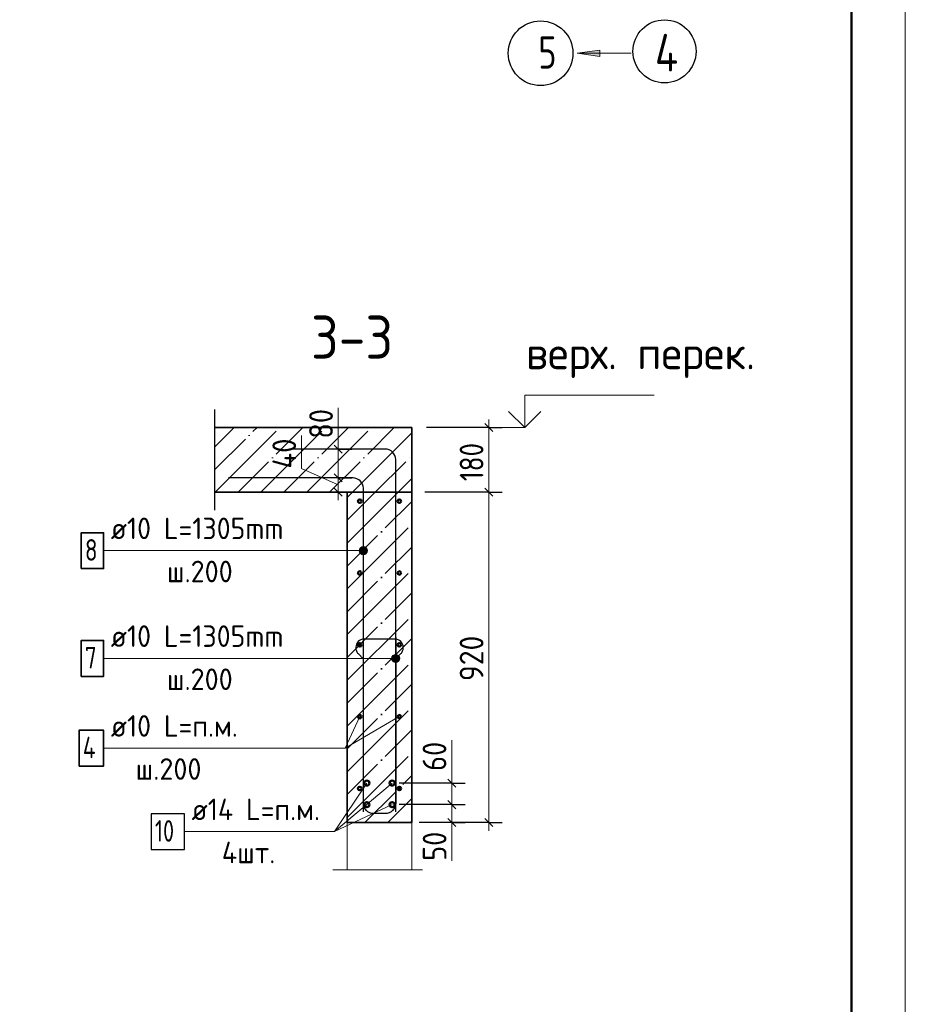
# Model space of a CAD drawing. Header units: millimetres. Extents: x -49773 to 2322955, y -3321 to 58485.
# Tile 351 of 580: x 1317849 to 1326062, y 29623 to 38760. Entities that reach past the tile are written whole.
import ezdxf

# ---------------------------------------------------------------- set-up
doc = ezdxf.new("R2010")
doc.units = ezdxf.units.MM
doc.linetypes.add('______11', pattern=[500, 400, -50, 0, -50])
doc.linetypes.add('______5', pattern=[1100, 800, -100, 100, -100])
for name, color, linetype, lineweight in [('Standard', 7, 'Continuous', 25), ('Арм.стержн. Арматура края', 96, 'Continuous', 35), ('Арм.стержн. вертикальными 1', 22, 'Continuous', 35), ('Арм.стержн. Доп. арматура', 180, 'Continuous', 35), ('Арм.стержн.горизонт. 1', 180, 'Continuous', 35), ('Высотная отметки_ общее', 7, 'Continuous', 13), ('Перекрытие_ общее', 7, 'Continuous', 35), ('Размерная линия_ общее', 7, 'Continuous', 13), ('Стена_ общее', 7, 'Continuous', 35)]:
    doc.layers.add(name, color=color, linetype=linetype, lineweight=lineweight)
doc.layers.add('Арм.стержн.Стяжки', color=7, linetype='Continuous', lineweight=35, true_color=0x501e0f)
doc.layers.add('Осевая линия_ общее', color=7, linetype='______5', lineweight=13, true_color=0xa0a0a0)
doc.styles.add('ISOCPEUR', font='txt')

msp = doc.modelspace()

# ---------------------------------------------------------------- hatches: boundary and pattern name
at = {"layer": 'Standard', "linetype": 'Continuous', "lineweight": 13, "transparency": 33554687}
msp.add_hatch(color=7, dxfattribs=at).paths.add_polyline_path([(1323229.7, 38419.1), (1323019.7, 38449.1), (1323229.7, 38479.1)])
at = {"layer": 'Арм.стержн. вертикальными 1', "linetype": 'Continuous', "lineweight": 13, "transparency": 33554687}
for points in [[(1321003.8, 33814.3), (1321003.8, 33851.8), (1320998.6, 33833.1)], [(1321003.8, 33851.8), (1321017.3, 33800.8), (1321017.3, 33865.3)], [(1321003.8, 33851.8), (1321003.8, 33814.3), (1321017.3, 33800.8)], [(1321017.3, 33865.3), (1321036.1, 33795.6), (1321036.1, 33870.6)], [(1321017.3, 33865.3), (1321017.3, 33800.8), (1321036.1, 33795.6)], [(1321036.1, 33870.6), (1321036.1, 33795.6), (1321054.8, 33800.8)], [(1321036.1, 33870.6), (1321054.8, 33800.8), (1321054.8, 33865.3)], [(1321054.8, 33865.3), (1321054.8, 33800.8), (1321068.3, 33814.3)], [(1321054.8, 33865.3), (1321068.3, 33814.3), (1321068.3, 33851.8)], [(1321068.3, 33851.8), (1321068.3, 33814.3), (1321073.6, 33833.1)], [(1321303.8, 32814.3), (1321303.8, 32851.8), (1321298.6, 32833.1)], [(1321303.8, 32851.8), (1321317.3, 32800.8), (1321317.3, 32865.3)], [(1321303.8, 32851.8), (1321303.8, 32814.3), (1321317.3, 32800.8)], [(1321317.3, 32865.3), (1321336.1, 32795.6), (1321336.1, 32870.6)], [(1321317.3, 32865.3), (1321317.3, 32800.8), (1321336.1, 32795.6)], [(1321336.1, 32870.6), (1321336.1, 32795.6), (1321354.8, 32800.8)], [(1321336.1, 32870.6), (1321354.8, 32800.8), (1321354.8, 32865.3)], [(1321354.8, 32865.3), (1321354.8, 32800.8), (1321368.3, 32814.3)], [(1321354.8, 32865.3), (1321368.3, 32814.3), (1321368.3, 32851.8)], [(1321368.3, 32851.8), (1321368.3, 32814.3), (1321373.6, 32833.1)]]:
    msp.add_hatch(color=7, dxfattribs=at).paths.add_polyline_path(points)

# ---------------------------------------------------------------- linework, layer by layer
at = {"layer": 'Standard', "color": 7, "linetype": 'Continuous', "lineweight": 13, "transparency": 33554687}
for p, q in [((1323019.7, 38449.1), (1323229.7, 38479.1)), ((1323229.7, 38479.1), (1323229.7, 38419.1)), ((1323519.7, 38449.1), (1323019.7, 38449.1)), ((1323019.7, 38449.1), (1323019.7, 38449.1)), ((1323019.7, 38449.1), (1323019.7, 38449.1)), ((1323019.7, 38449.1), (1323019.7, 38449.1)), ((1323229.7, 38419.1), (1323019.7, 38449.1)), ((1323229.7, 38449.1), (1323244.7, 38449.1)), ((1320867.4, 31999.7), (1321369.4, 32292.5)), ((1320752.7, 30870), (1321586.1, 30870))]:
    msp.add_line(p, q, dxfattribs=at)
at = {"layer": 'Standard', "color": 7, "linetype": 'Continuous', "lineweight": 25, "transparency": 33554687}
msp.add_line((1319659.2, 34209.1), (1319659.2, 35142.5), dxfattribs=at)
at = {"layer": 'Standard', "color": 253, "linetype": '______11', "lineweight": 13, "true_color": 0xababab, "transparency": 33554687}
for p, q in [((1319659.2, 34585), (1320050, 34975.8)), ((1319874.2, 34375.8), (1320474.3, 34975.8)), ((1320298.5, 34375.8), (1320898.5, 34975.8)), ((1320722.8, 34375.8), (1321322.8, 34975.8)), ((1321147, 34375.8), (1321486.1, 34714.8))]:
    msp.add_line(p, q, dxfattribs=at)
at = {"layer": 'Standard', "color": 253, "linetype": '______5', "lineweight": 13, "true_color": 0xababab, "transparency": 33554687}
for p, q in [((1319659.2, 34797.2), (1319837.9, 34975.8)), ((1319662.1, 34375.8), (1320262.1, 34975.8)), ((1320086.4, 34375.8), (1320686.4, 34975.8)), ((1320510.7, 34375.8), (1321110.7, 34975.8)), ((1320934.9, 34375.8), (1321486.1, 34927)), ((1321359.2, 34375.8), (1321486.1, 34502.7))]:
    msp.add_line(p, q, dxfattribs=at)
at = {"layer": 'Standard', "color": 7, "linetype": 'Continuous', "lineweight": 35, "transparency": 33554687}
for p, q in [((1321486.1, 34975.8), (1319659.2, 34975.8)), ((1321486.1, 34375.8), (1321486.1, 34975.8)), ((1319659.2, 34375.8), (1320886.1, 34375.8)), ((1320886.1, 34375.8), (1320886.1, 31309.1)), ((1321486.1, 31309.1), (1321486.1, 34375.8)), ((1320886.1, 31309.1), (1321486.1, 31309.1))]:
    msp.add_line(p, q, dxfattribs=at)
at = {"layer": 'Standard', "color": 253, "linetype": '______11', "lineweight": 35, "true_color": 0xababab, "transparency": 33554687}
for p, q in [((1320886.1, 34114.8), (1321147, 34375.8)), ((1320886.1, 33690.5), (1321486.1, 34290.6)), ((1320886.1, 33266.3), (1321486.1, 33866.3)), ((1320886.1, 32842), (1321486.1, 33442)), ((1320886.1, 32417.8), (1321486.1, 33017.8)), ((1320886.1, 31993.5), (1321486.1, 32593.5)), ((1320886.1, 31569.2), (1321486.1, 32169.2)), ((1321050.2, 31309.1), (1321486.1, 31745)), ((1321474.5, 31309.1), (1321486.1, 31320.7))]:
    msp.add_line(p, q, dxfattribs=at)
at = {"layer": 'Standard', "color": 253, "linetype": '______5', "lineweight": 35, "true_color": 0xababab, "transparency": 33554687}
for p, q in [((1320886.1, 33902.7), (1321359.2, 34375.8)), ((1320886.1, 34327), (1320934.9, 34375.8)), ((1320886.1, 33478.4), (1321486.1, 34078.4)), ((1320886.1, 33054.2), (1321486.1, 33654.2)), ((1320886.1, 32629.9), (1321486.1, 33229.9)), ((1320886.1, 32205.6), (1321486.1, 32805.6)), ((1320886.1, 31781.4), (1321486.1, 32381.4)), ((1320886.1, 31357.1), (1321486.1, 31957.1)), ((1321262.4, 31309.1), (1321486.1, 31532.8))]:
    msp.add_line(p, q, dxfattribs=at)
at = {"layer": 'Standard', "color": 7, "linetype": 'Continuous', "lineweight": 13, "transparency": 33554687}
msp.add_lwpolyline([(1284061.9, -3321.3), (1326061.9, -3321.3), (1326061.9, 56078.7), (1284061.9, 56078.7), (1284061.9, -3321.3)], close=True, dxfattribs=at)
at = {"layer": 'Standard', "color": 7, "linetype": 'Continuous', "lineweight": 50, "transparency": 33554687}
msp.add_lwpolyline([(1286061.9, 55578.7), (1325561.9, 55578.7), (1325561.9, -2821.3), (1286061.9, -2821.3), (1286061.9, 55578.7)], close=True, dxfattribs=at)
at = {"layer": 'Standard', "color": 7, "linetype": 'Continuous', "lineweight": 13, "transparency": 33554687}
msp.add_lwpolyline([(1320886.1, 31309.1), (1321486.1, 31309.1), (1321486.1, 30870), (1320886.1, 30870), (1320886.1, 31309.1)], dxfattribs=at)
at = {"layer": 'Standard', "color": 7, "linetype": 'Continuous', "lineweight": 25, "transparency": 33554687}
msp.add_circle((1322679.7, 38449.1), 300, dxfattribs=at)
at = {"layer": 'Арм.стержн. Арматура края', "color": 4, "linetype": 'Continuous', "lineweight": 25, "transparency": 33554687}
msp.add_lwpolyline([(1321336.1, 33025.8), (1321336.1, 31488.1), (1321333.6, 31470.4), (1321327.6, 31452.2), (1321318.2, 31435.5), (1321306.8, 31421.8), (1321293.1, 31410.3), (1321276.3, 31400.9), (1321258.1, 31394.9), (1321240.4, 31392.5), (1321131.7, 31392.5), (1321114, 31394.9), (1321095.8, 31400.9), (1321079.1, 31410.3), (1321065.4, 31421.8), (1321053.9, 31435.5), (1321044.5, 31452.2), (1321038.5, 31470.4), (1321036.1, 31488.1), (1321036.1, 33025.8)], dxfattribs=at)
at = {"layer": 'Арм.стержн. вертикальными 1', "color": 7, "linetype": 'Continuous', "lineweight": 13, "transparency": 33554687}
for p, q in [((1318627.4, 33833.1), (1320580.8, 33833.1)), ((1320580.8, 33833.1), (1321036.1, 33833.1)), ((1320998.6, 33833.1), (1320998.6, 33833.1)), ((1321036.1, 33870.6), (1321036.1, 33870.6)), ((1321073.6, 33833.1), (1321073.6, 33833.1)), ((1321036.1, 33795.6), (1321036.1, 33795.6)), ((1318627.4, 32833.1), (1320580.8, 32833.1)), ((1320580.8, 32833.1), (1321336.1, 32833.1)), ((1321298.6, 32833.1), (1321298.6, 32833.1)), ((1321336.1, 32870.6), (1321336.1, 32870.6)), ((1321373.6, 32833.1), (1321373.6, 32833.1)), ((1321336.1, 32795.6), (1321336.1, 32795.6))]:
    msp.add_line(p, q, dxfattribs=at)
at = {"layer": 'Арм.стержн. вертикальными 1', "color": 4, "linetype": 'Continuous', "lineweight": 25, "transparency": 33554687}
for points in [[(1321336.1, 31409.1), (1321336.1, 34680.2), (1321333.6, 34697.9), (1321327.6, 34716.1), (1321318.2, 34732.8), (1321306.8, 34746.5), (1321293.1, 34758), (1321276.3, 34767.3), (1321258.1, 34773.4), (1321240.4, 34775.8), (1320352.7, 34775.8)], [(1321036.1, 31409.1), (1321036.1, 34413.5), (1321033.6, 34431.2), (1321027.6, 34449.4), (1321018.2, 34466.1), (1321006.8, 34479.9), (1320993.1, 34491.3), (1320976.3, 34500.7), (1320958.1, 34506.7), (1320940.4, 34509.1), (1319786.1, 34509.1)]]:
    msp.add_lwpolyline(points, dxfattribs=at)
at = {"layer": 'Арм.стержн. вертикальными 1', "color": 7, "linetype": 'Continuous', "lineweight": 35, "transparency": 33554687}
for points in [[(1318420.8, 33666.4), (1318627.4, 33666.4), (1318627.4, 33999.7), (1318420.8, 33999.7), (1318420.8, 33666.4)], [(1318420.8, 32666.4), (1318627.4, 32666.4), (1318627.4, 32999.7), (1318420.8, 32999.7), (1318420.8, 32666.4)]]:
    msp.add_lwpolyline(points, dxfattribs=at)
at = {"layer": 'Арм.стержн. вертикальными 1', "color": 7, "linetype": 'Continuous', "lineweight": 13, "transparency": 33554687}
for centre in [(1321036.1, 33833.1), (1321336.1, 32833.1)]:
    msp.add_circle(centre, 37.5, dxfattribs=at)
at = {"layer": 'Арм.стержн. Доп. арматура', "color": 7, "linetype": 'Continuous', "lineweight": 13, "transparency": 33554687}
for p, q in [((1320769.9, 31225.3), (1321302.7, 31675.8)), ((1320769.9, 31225.3), (1321069.4, 31675.8)), ((1320769.9, 31225.3), (1321302.7, 31475.8)), ((1320769.9, 31225.3), (1321069.4, 31475.8)), ((1319376.6, 31225.3), (1320769.9, 31225.3)), ((1319376.6, 31225.3), (1320769.9, 31225.3))]:
    msp.add_line(p, q, dxfattribs=at)
at = {"layer": 'Арм.стержн. Доп. арматура', "color": 7, "linetype": 'Continuous', "lineweight": 25, "transparency": 33554687}
msp.add_lwpolyline([(1319069.9, 31058.6), (1319376.6, 31058.6), (1319376.6, 31392), (1319069.9, 31392), (1319069.9, 31058.6)], dxfattribs=at)
msp.add_lwpolyline([(1319069.9, 31058.6), (1319376.6, 31058.6), (1319376.6, 31392), (1319069.9, 31392), (1319069.9, 31058.6)], dxfattribs=at)
msp.add_lwpolyline([(1319069.9, 31058.6), (1319376.6, 31058.6), (1319376.6, 31392), (1319069.9, 31392), (1319069.9, 31058.6)], dxfattribs=at)
msp.add_lwpolyline([(1319069.9, 31058.6), (1319376.6, 31058.6), (1319376.6, 31392), (1319069.9, 31392), (1319069.9, 31058.6)], dxfattribs=at)
at = {"layer": 'Арм.стержн. Доп. арматура', "color": 211, "linetype": 'Continuous', "lineweight": 50, "true_color": 0xff54ff, "transparency": 33554687}
for centre in [(1321069.4, 31675.8), (1321302.7, 31675.8), (1321069.4, 31475.8), (1321302.7, 31475.8)]:
    msp.add_circle(centre, 23.3, dxfattribs=at)
at = {"layer": 'Арм.стержн.горизонт. 1', "color": 7, "linetype": 'Continuous', "lineweight": 13, "transparency": 33554687}
for p, q in [((1320867.4, 31999.7), (1321002.7, 32292.5)), ((1318627.4, 31999.7), (1320867.4, 31999.7))]:
    msp.add_line(p, q, dxfattribs=at)
at = {"layer": 'Арм.стержн.горизонт. 1', "color": 7, "linetype": 'Continuous', "lineweight": 35, "transparency": 33554687}
msp.add_lwpolyline([(1318400.8, 31833.1), (1318627.4, 31833.1), (1318627.4, 32166.4), (1318400.8, 32166.4), (1318400.8, 31833.1)], dxfattribs=at)
at = {"layer": 'Арм.стержн.горизонт. 1', "color": 4, "linetype": 'Continuous', "lineweight": 50, "transparency": 33554687}
for centre in [(1321002.7, 34292.5), (1321369.4, 34292.5), (1321002.7, 33625.8), (1321369.4, 33625.8), (1321002.7, 32959.2), (1321369.4, 32959.2), (1321002.7, 32292.5), (1321369.4, 32292.5), (1321002.7, 31625.8), (1321369.4, 31625.8)]:
    msp.add_circle(centre, 16.7, dxfattribs=at)
at = {"layer": 'Арм.стержн.Стяжки', "color": 40, "linetype": 'Continuous', "lineweight": 25, "transparency": 33554687}
msp.add_lwpolyline([(1321333.5, 32826.7), (1321383.9, 32877.1), (1321388.8, 32882.7), (1321393.1, 32888.8), (1321396.9, 32895.2), (1321400.1, 32901.9), (1321402.6, 32908.8), (1321404.4, 32916), (1321405.6, 32923.4), (1321406.2, 32930.7), (1321406.2, 32936), (1321404.2, 32950.1), (1321399.4, 32964.7), (1321391.9, 32978.1), (1321382.7, 32989.1), (1321371.8, 32998.2), (1321358.4, 33005.7), (1321343.8, 33010.5), (1321329.6, 33012.5), (1321042.7, 33012.5), (1321028.5, 33010.5), (1321013.9, 33005.7), (1321000.5, 32998.2), (1320989.6, 32989.1), (1320980.4, 32978.1), (1320972.9, 32964.7), (1320968.1, 32950.1), (1320966.2, 32936), (1320966.2, 32930.7), (1320966.7, 32923.4), (1320967.9, 32916), (1320969.7, 32908.8), (1320972.2, 32901.9), (1320975.4, 32895.2), (1320979.2, 32888.8), (1320983.5, 32882.7), (1320988.3, 32877.1), (1321038.8, 32826.7)], dxfattribs=at)
at = {"layer": 'Высотная отметки_ общее', "color": 7, "linetype": 'Continuous', "lineweight": 13, "transparency": 33554687}
for p, q in [((1322533.3, 34975.8), (1322533.3, 35275.8)), ((1322533.3, 35275.8), (1323733.3, 35275.8)), ((1322533.3, 34975.8), (1322383.3, 35125.8)), ((1322533.3, 34975.8), (1322683.3, 35125.8)), ((1322533.3, 34975.8), (1322312.8, 34975.8)), ((1322533.3, 34975.8), (1322533.3, 34975.8)), ((1322533.3, 34975.8), (1322533.3, 34975.8)), ((1322533.3, 34975.8), (1322533.3, 34975.8)), ((1322533.3, 34975.8), (1322533.3, 34975.8))]:
    msp.add_line(p, q, dxfattribs=at)
at = {"layer": 'Осевая линия_ общее', "color": 7, "linetype": 'Continuous', "lineweight": 25, "transparency": 33554687}
msp.add_circle((1323828.7, 38466.6), 292.4, dxfattribs=at)
at = {"layer": 'Перекрытие_ общее', "color": 7, "linetype": 'Continuous', "lineweight": 13, "transparency": 33554687}
msp.add_line((1320886.1, 34375.8), (1321486.1, 34375.8), dxfattribs=at)
at = {"layer": 'Размерная линия_ общее', "color": 7, "linetype": 'Continuous', "lineweight": 13, "transparency": 33554687}
for p, q in [((1320804, 34871.9), (1320804, 35157.8)), ((1322199.9, 34975.8), (1322199.9, 35050.8)), ((1322199.9, 34375.8), (1322199.9, 34975.8)), ((1320462.9, 34594.8), (1320462.9, 34902.8)), ((1320803.8, 34642.5), (1320804, 34871.9)), ((1320803.8, 34775.8), (1320803.8, 34850.8)), ((1320803.8, 34442.5), (1320462.9, 34594.8)), ((1320803.8, 34375.8), (1320803.8, 34509.1)), ((1320803.8, 34375.8), (1320803.8, 34300.8)), ((1321855.8, 31789.2), (1321855.8, 32075.2)), ((1321856.3, 31575.8), (1321855.8, 31789.2)), ((1321856.3, 31675.8), (1321856.3, 31750.8)), ((1321856.3, 31475.8), (1321856.3, 31675.8)), ((1321856.3, 31309.1), (1321856.3, 31475.8)), ((1321856.3, 31392.5), (1321857.2, 31240)), ((1321856.3, 31309.1), (1321856.3, 31234.1)), ((1322199.9, 31309.1), (1322199.9, 31234.1)), ((1321857.2, 31240), (1321857.2, 30954))]:
    msp.add_line(p, q, dxfattribs=at)
at = {"layer": 'Размерная линия_ общее', "color": 7, "linetype": 'Continuous', "lineweight": 25, "transparency": 33554687}
for p, q in [((1322237.4, 34938.3), (1322162.4, 35013.3)), ((1320841.3, 34738.3), (1320766.3, 34813.3)), ((1320841.3, 34471.6), (1320766.3, 34546.7)), ((1320841.3, 34338.3), (1320766.3, 34413.3)), ((1322237.4, 34338.3), (1322162.4, 34413.3)), ((1321893.8, 31638.3), (1321818.8, 31713.3)), ((1321893.8, 31438.3), (1321818.8, 31513.3)), ((1321893.8, 31271.6), (1321818.8, 31346.7)), ((1322237.4, 31271.6), (1322162.4, 31346.7))]:
    msp.add_line(p, q, dxfattribs=at)
at = {"layer": 'Размерная линия_ общее', "color": 253, "linetype": 'Continuous', "lineweight": -3, "true_color": 0xa0a0a0, "transparency": 33554687}
for p, q in [((1322199.9, 34975.8), (1321620.3, 34975.8)), ((1322199.9, 34975.8), (1322074.9, 34975.8)), ((1322199.9, 34975.8), (1322324.9, 34975.8)), ((1320803.8, 34775.8), (1320678.8, 34775.8)), ((1320803.8, 34775.8), (1320928.8, 34775.8)), ((1320803.8, 34775.8), (1320803.8, 34775.8)), ((1320803.8, 34509.1), (1320678.8, 34509.1)), ((1320803.8, 34509.1), (1320928.8, 34509.1)), ((1320803.8, 34509.1), (1320803.8, 34509.1)), ((1320803.8, 34375.8), (1320678.8, 34375.8)), ((1320803.8, 34375.8), (1320928.8, 34375.8)), ((1320803.8, 34375.8), (1320803.8, 34375.8)), ((1322199.9, 34375.8), (1322074.9, 34375.8)), ((1322199.9, 34375.8), (1322324.9, 34375.8)), ((1321856.3, 31675.8), (1321731.3, 31675.8)), ((1321856.3, 31675.8), (1321981.3, 31675.8)), ((1321856.3, 31475.8), (1321731.3, 31475.8)), ((1321856.3, 31475.8), (1321981.3, 31475.8)), ((1322199.9, 31309.1), (1321719.4, 31309.1)), ((1321856.3, 31309.1), (1321731.3, 31309.1)), ((1321856.3, 31309.1), (1321981.3, 31309.1)), ((1322199.9, 31309.1), (1322074.9, 31309.1)), ((1322199.9, 31309.1), (1322324.9, 31309.1))]:
    msp.add_line(p, q, dxfattribs=at)
at = {"layer": 'Размерная линия_ общее', "color": 7, "linetype": 'Continuous', "lineweight": 13, "transparency": 33554687}
for points in [[(1320803.8, 34509.1), (1320803.8, 34716.4), (1320803.8, 34716.4), (1320803.8, 34775.8)], [(1322199.9, 31309.1), (1322199.9, 32566.5), (1322199.9, 32566.5), (1322199.9, 34375.8)]]:
    msp.add_lwpolyline(points, dxfattribs=at)
at = {"layer": 'Размерная линия_ общее', "color": 253, "linetype": 'Continuous', "lineweight": -3, "true_color": 0xa0a0a0, "transparency": 33554687}
for points in [[(1322199.9, 34375.8), (1322182.9, 34375.8), (1322182.9, 34375.8), (1321606.8, 34375.8)], [(1321856.3, 31675.8), (1321839, 31675.8), (1321839, 31675.8), (1321369.4, 31675.8)], [(1321856.3, 31475.8), (1321839.3, 31475.8), (1321839.3, 31475.8), (1321369.4, 31475.8)], [(1321856.3, 31309.1), (1321839.6, 31309.1), (1321839.6, 31309.1), (1321552.7, 31309.1)]]:
    msp.add_lwpolyline(points, dxfattribs=at)
at = {"layer": 'Стена_ общее', "color": 7, "linetype": 'Continuous', "lineweight": 35, "transparency": 33554687}
msp.add_line((1321486.1, 34375.8), (1320886.1, 34375.8), dxfattribs=at)

# ---------------------------------------------------------------- texts
at = {"layer": 'Standard', "color": 7, "linetype": 'Continuous', "lineweight": 35, "transparency": 33554687, "attachment_point": 7, "style": 'ISOCPEUR'}
for s, insert, char_height, width in [('{\\W0.8200;4}', (1323739.8, 38279.1), 350, 458.079), ('\\W0.91;3-3', (1320551.3, 35614.5), 400, 1021.802)]:
    msp.add_mtext(s, dxfattribs=dict(at, insert=insert, char_height=char_height, width=width))
at = {"layer": 'Арм.стержн. вертикальными 1', "color": 7, "linetype": 'Continuous', "lineweight": 25, "transparency": 33554687, "char_height": 200, "attachment_point": 7, "style": 'ISOCPEUR'}
for s, insert, width in [('\\W0.94;ø10 L=1305mm ', (1318694.1, 33939.7), 1913.078), ('\\W0.78;8', (1318454.1, 33739.7), 217.611), ('\\W0.95;ш.200 ', (1319214.1, 33539.7), 874.662), ('\\W0.94;ø10 L=1305mm ', (1318694.1, 32939.7), 1913.078), ('\\W0.78;7', (1318454.1, 32739.7), 217.611), ('\\W0.95;ш.200 ', (1319214.1, 32539.7), 874.662)]:
    msp.add_mtext(s, dxfattribs=dict(at, insert=insert, width=width))
at = {"layer": 'Арм.стержн. Доп. арматура', "color": 7, "linetype": 'Continuous', "lineweight": 25, "transparency": 33554687, "char_height": 200, "attachment_point": 7, "style": 'ISOCPEUR'}
for s, insert, width in [('\\W0.94;ø14 L=п.м.', (1319443.2, 31332), 1353.358), ('\\W0.75;10', (1319103.2, 31132), 314.859), ('\\W0.75;10', (1319103.2, 31132), 314.859), ('\\W0.75;10', (1319103.2, 31132), 314.859), ('\\W0.75;10', (1319103.2, 31132), 314.859), ('\\W0.95;4шт. ', (1319723.2, 30932), 794.387)]:
    msp.add_mtext(s, dxfattribs=dict(at, insert=insert, width=width))
at = {"layer": 'Арм.стержн.горизонт. 1', "color": 7, "linetype": 'Continuous', "lineweight": 25, "transparency": 33554687, "char_height": 200, "attachment_point": 7, "style": 'ISOCPEUR'}
for s, insert, width in [('\\W0.94;ø10 L=п.м.', (1318694.1, 32106.4), 1333.226), ('\\W0.80;4', (1318434.1, 31906.4), 239.886), ('\\W0.95;ш.200 ', (1318924.1, 31706.4), 874.662)]:
    msp.add_mtext(s, dxfattribs=dict(at, insert=insert, width=width))
at = {"layer": 'Высотная отметки_ общее', "color": 7, "linetype": 'Continuous', "lineweight": 25, "transparency": 33554687, "insert": (1322544.5, 35435.4), "char_height": 300, "width": 2394.316, "attachment_point": 7, "style": 'ISOCPEUR'}
msp.add_mtext('\\W0.97;верх. перек.', dxfattribs=at)
at = {"layer": 'Осевая линия_ общее', "color": 7, "linetype": 'Continuous', "lineweight": 25, "transparency": 33554687, "insert": (1322657.6, 38306.4), "char_height": 300, "width": 326.407, "attachment_point": 7, "style": 'ISOCPEUR'}
msp.add_mtext('{\\W0.7800;5}', dxfattribs=at)
at = {"layer": 'Размерная линия_ общее', "color": 7, "linetype": 'Continuous', "lineweight": 25, "transparency": 33554687, "char_height": 220, "attachment_point": 7, "rotation": 90, "style": 'ISOCPEUR'}
for s, insert, width in [('\\W0.87;80', (1320754, 34871.9), 403.924), ('\\W0.88;40', (1320412.9, 34594.8), 426.797), ('\\W0.83;180', (1322149.9, 34477.8), 508.564), ('\\W0.91;920', (1322149.9, 32622.5), 561.981), ('\\W0.87;60', (1321805.8, 31789.2), 403.924), ('\\W0.87;50', (1321807.2, 30954), 403.932)]:
    msp.add_mtext(s, dxfattribs=dict(at, insert=insert, width=width))

doc.saveas('drawing.dxf')
